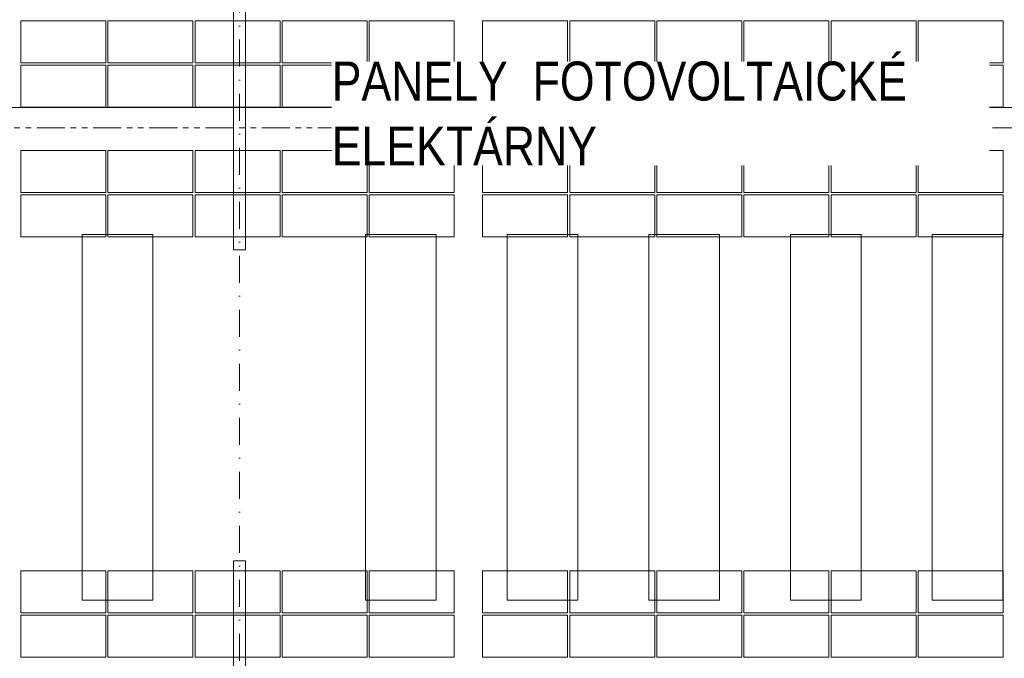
# Model space of a CAD drawing. Header units: millimetres. Extents: x -15830 to 4680139, y -28864 to 2281735.
# Tile 417 of 577: x 264824 to 278724, y 248213 to 257223. Entities that reach past the tile are written whole.
import ezdxf

# ---------------------------------------------------------------- set-up
doc = ezdxf.new("R2010")
doc.units = ezdxf.units.MM
for name, pattern in [('CENTERX2', [101.6, 63.5, -12.7, 12.7, -12.7]), ('DASHDOT', [25.4, 12.7, -6.35, 0, -6.35]), ('PHANTOM2', [31.75, 15.875, -3.175, 3.175, -3.175, 3.175, -3.175])]:
    doc.linetypes.add(name, pattern=pattern)
for name, color, linetype, lineweight in [('A99_FVE', 30, 'Continuous', 5), ('A99_S_kce-demolice', 30, 'Continuous', 20), ('A99_S_kce-pohl', 7, 'Continuous', 5), ('A99_S_osy', 1, 'CENTERX2', 5)]:
    doc.layers.add(name, color=color, linetype=linetype, lineweight=lineweight)
doc.styles.get("Standard").update_dxf_attribs({"font": 'arial.ttf'})

msp = doc.modelspace()

# ---------------------------------------------------------------- linework, layer by layer
at = {"layer": 'A99_FVE', "linetype": 'Continuous', "lineweight": 15, "ltscale": 2}
for points in [[(267843.95, 257993.252), (268013.95, 257993.252), (268013.95, 253978.252), (267843.95, 253978.252)], [(267843.95, 249588.252), (268013.95, 249588.252), (268013.95, 243823.252), (267843.95, 243823.252)]]:
    msp.add_lwpolyline(points, close=True, dxfattribs=at)
at = {"layer": 'A99_FVE', "lineweight": 5, "ltscale": 2}
for points in [[(266038.95, 256613.252), (266038.95, 257208.252), (264838.95, 257208.252), (264838.95, 256613.252)], [(267268.95, 256613.252), (267268.95, 257208.252), (266068.95, 257208.252), (266068.95, 256613.252)], [(268498.95, 256613.252), (268498.95, 257208.252), (267298.95, 257208.252), (267298.95, 256613.252)], [(269728.95, 256613.252), (269728.95, 257208.252), (268528.95, 257208.252), (268528.95, 256613.252)], [(270958.95, 256613.252), (270958.95, 257208.252), (269758.95, 257208.252), (269758.95, 256613.252)], [(271358.95, 256613.252), (271358.95, 257208.252), (272558.95, 257208.252), (272558.95, 256613.252)], [(272588.95, 256613.252), (272588.95, 257208.252), (273788.95, 257208.252), (273788.95, 256613.252)], [(273818.95, 256613.252), (273818.95, 257208.252), (275018.95, 257208.252), (275018.95, 256613.252)], [(275048.95, 256613.252), (275048.95, 257208.252), (276248.95, 257208.252), (276248.95, 256613.252)], [(276278.95, 256613.252), (276278.95, 257208.252), (277478.95, 257208.252), (277478.95, 256613.252)], [(278708.95, 256613.252), (278708.95, 257208.252), (277508.95, 257208.252), (277508.95, 256613.252)], [(266038.95, 255988.252), (266038.95, 256583.252), (264838.95, 256583.252), (264838.95, 255988.252)], [(267268.95, 255988.252), (267268.95, 256583.252), (266068.95, 256583.252), (266068.95, 255988.252)], [(268498.95, 255988.252), (268498.95, 256583.252), (267298.95, 256583.252), (267298.95, 255988.252)], [(269728.95, 255988.252), (269728.95, 256583.252), (268528.95, 256583.252), (268528.95, 255988.252)], [(270958.95, 255988.252), (270958.95, 256583.252), (269758.95, 256583.252), (269758.95, 255988.252)], [(271358.95, 255988.252), (271358.95, 256583.252), (272558.95, 256583.252), (272558.95, 255988.252)], [(272588.95, 255988.252), (272588.95, 256583.252), (273788.95, 256583.252), (273788.95, 255988.252)], [(273818.95, 255988.252), (273818.95, 256583.252), (275018.95, 256583.252), (275018.95, 255988.252)], [(275048.95, 255988.252), (275048.95, 256583.252), (276248.95, 256583.252), (276248.95, 255988.252)], [(276278.95, 255988.252), (276278.95, 256583.252), (277478.95, 256583.252), (277478.95, 255988.252)], [(278708.95, 255988.252), (278708.95, 256583.252), (277508.95, 256583.252), (277508.95, 255988.252)], [(266038.95, 254783.252), (266038.95, 255378.252), (264838.95, 255378.252), (264838.95, 254783.252)], [(267268.95, 254783.252), (267268.95, 255378.252), (266068.95, 255378.252), (266068.95, 254783.252)], [(268498.95, 254783.252), (268498.95, 255378.252), (267298.95, 255378.252), (267298.95, 254783.252)], [(269728.95, 254783.252), (269728.95, 255378.252), (268528.95, 255378.252), (268528.95, 254783.252)], [(270958.95, 254783.252), (270958.95, 255378.252), (269758.95, 255378.252), (269758.95, 254783.252)], [(271358.95, 254783.252), (271358.95, 255378.252), (272558.95, 255378.252), (272558.95, 254783.252)], [(272588.95, 254783.252), (272588.95, 255378.252), (273788.95, 255378.252), (273788.95, 254783.252)], [(273818.95, 254783.252), (273818.95, 255378.252), (275018.95, 255378.252), (275018.95, 254783.252)], [(275048.95, 254783.252), (275048.95, 255378.252), (276248.95, 255378.252), (276248.95, 254783.252)], [(276278.95, 254783.252), (276278.95, 255378.252), (277478.95, 255378.252), (277478.95, 254783.252)], [(278708.95, 254783.252), (278708.95, 255378.252), (277508.95, 255378.252), (277508.95, 254783.252)], [(266038.95, 254158.252), (266038.95, 254753.252), (264838.95, 254753.252), (264838.95, 254158.252)], [(267268.95, 254158.252), (267268.95, 254753.252), (266068.95, 254753.252), (266068.95, 254158.252)], [(268498.95, 254158.252), (268498.95, 254753.252), (267298.95, 254753.252), (267298.95, 254158.252)], [(269728.95, 254158.252), (269728.95, 254753.252), (268528.95, 254753.252), (268528.95, 254158.252)], [(270958.95, 254158.252), (270958.95, 254753.252), (269758.95, 254753.252), (269758.95, 254158.252)], [(271358.95, 254158.252), (271358.95, 254753.252), (272558.95, 254753.252), (272558.95, 254158.252)], [(272588.95, 254158.252), (272588.95, 254753.252), (273788.95, 254753.252), (273788.95, 254158.252)], [(273818.95, 254158.252), (273818.95, 254753.252), (275018.95, 254753.252), (275018.95, 254158.252)], [(275048.95, 254158.252), (275048.95, 254753.252), (276248.95, 254753.252), (276248.95, 254158.252)], [(276278.95, 254158.252), (276278.95, 254753.252), (277478.95, 254753.252), (277478.95, 254158.252)], [(278708.95, 254158.252), (278708.95, 254753.252), (277508.95, 254753.252), (277508.95, 254158.252)], [(266038.95, 249448.252), (266038.95, 248853.252), (264838.95, 248853.252), (264838.95, 249448.252)], [(267268.95, 249448.252), (267268.95, 248853.252), (266068.95, 248853.252), (266068.95, 249448.252)], [(268498.95, 249448.252), (268498.95, 248853.252), (267298.95, 248853.252), (267298.95, 249448.252)], [(269728.95, 249448.252), (269728.95, 248853.252), (268528.95, 248853.252), (268528.95, 249448.252)], [(270958.95, 249448.252), (270958.95, 248853.252), (269758.95, 248853.252), (269758.95, 249448.252)], [(271358.95, 249448.252), (271358.95, 248853.252), (272558.95, 248853.252), (272558.95, 249448.252)], [(272588.95, 249448.252), (272588.95, 248853.252), (273788.95, 248853.252), (273788.95, 249448.252)], [(273818.95, 249448.252), (273818.95, 248853.252), (275018.95, 248853.252), (275018.95, 249448.252)], [(275048.95, 249448.252), (275048.95, 248853.252), (276248.95, 248853.252), (276248.95, 249448.252)], [(276278.95, 249448.252), (276278.95, 248853.252), (277478.95, 248853.252), (277478.95, 249448.252)], [(278708.95, 249448.252), (278708.95, 248853.252), (277508.95, 248853.252), (277508.95, 249448.252)], [(266038.95, 248228.252), (266038.95, 248823.252), (264838.95, 248823.252), (264838.95, 248228.252)], [(267268.95, 248228.252), (267268.95, 248823.252), (266068.95, 248823.252), (266068.95, 248228.252)], [(268498.95, 248228.252), (268498.95, 248823.252), (267298.95, 248823.252), (267298.95, 248228.252)], [(269728.95, 248228.252), (269728.95, 248823.252), (268528.95, 248823.252), (268528.95, 248228.252)], [(270958.95, 248228.252), (270958.95, 248823.252), (269758.95, 248823.252), (269758.95, 248228.252)], [(271358.95, 248228.252), (271358.95, 248823.252), (272558.95, 248823.252), (272558.95, 248228.252)], [(272588.95, 248228.252), (272588.95, 248823.252), (273788.95, 248823.252), (273788.95, 248228.252)], [(273818.95, 248228.252), (273818.95, 248823.252), (275018.95, 248823.252), (275018.95, 248228.252)], [(275048.95, 248228.252), (275048.95, 248823.252), (276248.95, 248823.252), (276248.95, 248228.252)], [(276278.95, 248228.252), (276278.95, 248823.252), (277478.95, 248823.252), (277478.95, 248228.252)], [(278708.95, 248228.252), (278708.95, 248823.252), (277508.95, 248823.252), (277508.95, 248228.252)]]:
    msp.add_lwpolyline(points, close=True, dxfattribs=at)
at = {"layer": 'A99_S_kce-demolice', "linetype": 'PHANTOM2', "lineweight": 9, "ltscale": 25}
msp.add_lwpolyline([(221408.95, 255698.252), (352738.95, 255698.252)], dxfattribs=at)
at = {"layer": 'A99_S_kce-demolice', "linetype": 'Continuous', "lineweight": 9}
for points in [[(265703.95, 254193.252), (266703.95, 254193.252), (266703.95, 249033.252), (265703.95, 249033.252)], [(269703.95, 254193.252), (270703.95, 254193.252), (270703.95, 249033.252), (269703.95, 249033.252)], [(271703.95, 254193.252), (272703.95, 254193.252), (272703.95, 249033.252), (271703.95, 249033.252)], [(273703.95, 254193.252), (274703.95, 254193.252), (274703.95, 249033.252), (273703.95, 249033.252)], [(275703.95, 254193.252), (276703.95, 254193.252), (276703.95, 249033.252), (275703.95, 249033.252)], [(277703.95, 254193.252), (278703.95, 254193.252), (278703.95, 249033.252), (277703.95, 249033.252)]]:
    msp.add_lwpolyline(points, close=True, dxfattribs=at)
at = {"layer": 'A99_S_kce-pohl', "linetype": 'Continuous'}
msp.add_lwpolyline([(352804.496, 255983.252), (213328.95, 255983.252)], dxfattribs=at)
at = {"layer": 'A99_S_osy', "linetype": 'DASHDOT', "lineweight": 5, "ltscale": 30}
msp.add_lwpolyline([(267928.95, 344583.252), (267928.95, 241173.252)], dxfattribs=at)

# ---------------------------------------------------------------- next in the draw order: texts
at = {"layer": 'A99_FVE', "color": 5, "insert": (269228.95, 256633.252), "char_height": 750, "width": 9285, "attachment_point": 1, "bg_fill": 3, "box_fill_scale": 1, "bg_fill_color": 256, "bg_fill_transparency": 0}
msp.add_mtext('{\\fArial Narrow|b0|i0|c238|p34;\\H0.73333x;PANELY \\C1; \\C5;FOTOVOLTAICKÉ  ELEKTÁRNY}', dxfattribs=at)

doc.saveas('drawing.dxf')
